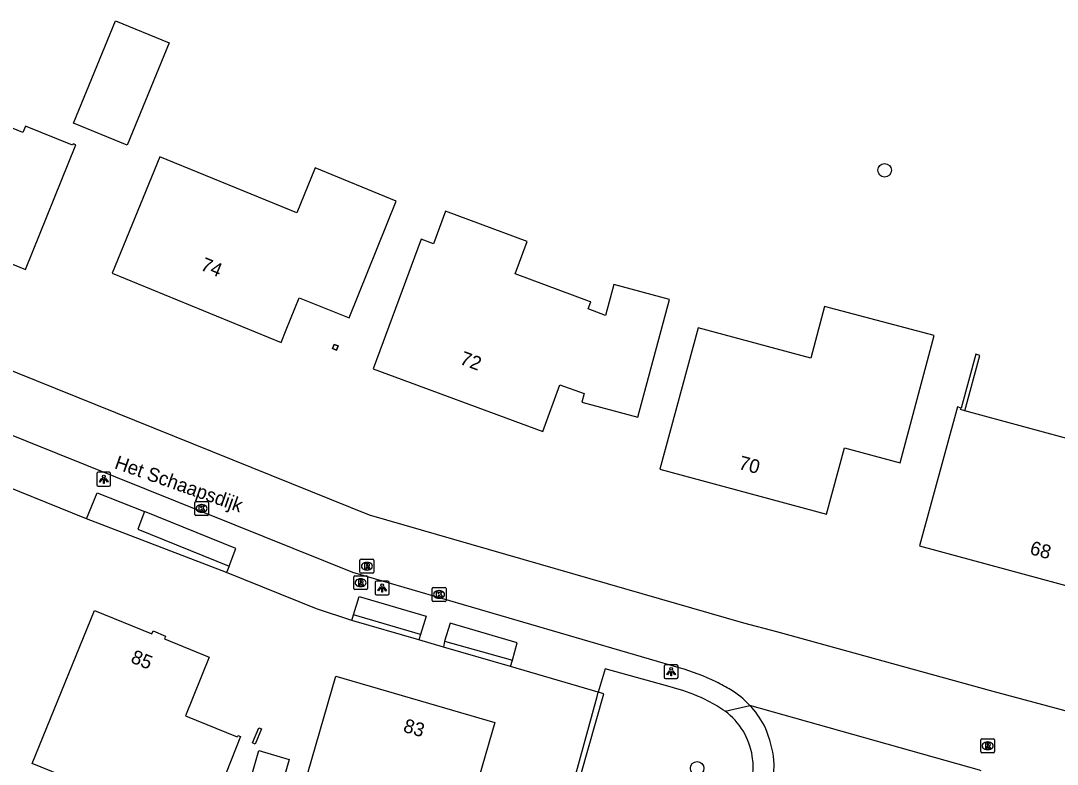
# Model space of a CAD drawing. Extents: x 156414 to 157775, y 382335 to 383765.
# Drawn here: x 156709.9 to 156784.8, y 382999.4 to 383053.2 of the extents above; entities that cross this region are included whole.
import ezdxf

# ---------------------------------------------------------------- set-up
doc = ezdxf.new("R2010")
doc.units = 0
for name, color, linetype in [('IMGEO_Boom', 7, 'Continuous'), ('IMGEO_Groenvoorziening', 7, 'Continuous'), ('IMGEO_Haag', 7, 'Continuous'), ('IMGEO_Kolk', 7, 'Continuous'), ('IMGEO_Lichtpunt', 7, 'Continuous'), ('IMGEO_Muur', 7, 'Continuous'), ('IMGEO_Openbare_ruimte_label', 7, 'Continuous'), ('IMGEO_Pand', 7, 'Continuous'), ('IMGEO_Pand_nummerreeks', 7, 'Continuous'), ('IMGEO_Rijbaan_lokaal_open', 7, 'Continuous'), ('IMGEO_Rioolput', 7, 'Continuous'), ('IMGEO_Voetpad_halfverhard', 7, 'Continuous'), ('IMGEO_Voetpad_open', 7, 'Continuous')]:
    doc.layers.add(name, color=color, linetype=linetype)

msp = doc.modelspace()

# ---------------------------------------------------------------- linework, layer by layer
at = {"layer": 'IMGEO_Boom'}
for centre in [(156772.338, 383042.363), (156758.781, 382999.118)]:
    msp.add_circle(centre, 0.489, dxfattribs=at)
at = {"layer": 'IMGEO_Groenvoorziening'}
for points in [[(156724.744, 383013.279), (156714.643, 383017.162)], [(156738.792, 383008.803), (156733.94, 383010.218)], [(156738.669, 383008.407), (156733.812, 383009.805)], [(156745.29, 383006.485), (156740.437, 383007.881)]]:
    msp.add_lwpolyline(points, dxfattribs=at)
at = {"layer": 'IMGEO_Haag'}
for points in [[(156749.313, 382994.91), (156748.992, 382994.997), (156751.561, 383004.299), (156751.637, 383004.612)], [(156749.313, 382994.91), (156752.029, 383004.506), (156751.637, 383004.612)]]:
    msp.add_lwpolyline(points, dxfattribs=at)
at = {"layer": 'IMGEO_Kolk'}
for p, q in [((156722.455, 383017.482), (156722.455, 383018.334)), ((156722.53, 383018.408), (156723.382, 383018.408)), ((156723.456, 383018.334), (156723.456, 383017.482)), ((156722.966, 383017.628), (156722.941, 383017.628)), ((156722.943, 383018.188), (156722.968, 383018.188)), ((156723.382, 383017.408), (156722.53, 383017.408)), ((156739.626, 383011.263), (156739.626, 383012.115)), ((156739.701, 383012.189), (156740.553, 383012.189)), ((156740.114, 383011.969), (156740.139, 383011.969)), ((156740.627, 383012.115), (156740.627, 383011.263)), ((156740.553, 383011.189), (156739.701, 383011.189)), ((156740.137, 383011.409), (156740.112, 383011.409))]:
    msp.add_line(p, q, dxfattribs=at)
for points in [[(156722.455, 383017.482), (156722.455, 383018.334)], [(156722.53, 383018.408), (156723.382, 383018.408)], [(156723.456, 383018.334), (156723.456, 383017.482)], [(156722.776, 383018.108), (156722.899, 383018.108), (156722.899, 383017.957), (156723.029, 383018.108), (156723.193, 383018.108), (156723.047, 383017.957), (156723.2, 383017.708), (156723.048, 383017.708), (156722.963, 383017.872), (156722.899, 383017.805), (156722.899, 383017.708), (156722.776, 383017.708), (156722.776, 383018.108)], [(156723.382, 383017.408), (156722.53, 383017.408)], [(156739.626, 383011.263), (156739.626, 383012.115)], [(156739.701, 383012.189), (156740.553, 383012.189)], [(156739.947, 383011.889), (156740.07, 383011.889), (156740.07, 383011.738), (156740.2, 383011.889), (156740.364, 383011.889), (156740.218, 383011.738), (156740.371, 383011.489), (156740.219, 383011.489), (156740.134, 383011.653), (156740.07, 383011.586), (156740.07, 383011.489), (156739.947, 383011.489), (156739.947, 383011.889)], [(156740.627, 383012.115), (156740.627, 383011.263)], [(156740.553, 383011.189), (156739.701, 383011.189)]]:
    msp.add_lwpolyline(points, dxfattribs=at)
for centre, start, end in [((156722.532, 383018.332), 91.55205, 178.44795), ((156722.532, 383018.332), 91.55205, 178.44795), ((156723.38, 383018.332), 1.55205, 88.44795), ((156723.38, 383018.332), 1.55205, 88.44795), ((156722.532, 383017.484), 181.55205, 268.44795), ((156722.532, 383017.484), 181.55205, 268.44795), ((156723.38, 383017.484), 271.55205, 358.44795), ((156723.38, 383017.484), 271.55205, 358.44795), ((156739.703, 383012.113), 91.55205, 178.44795), ((156739.703, 383012.113), 91.55205, 178.44795), ((156740.551, 383012.113), 1.55205, 88.44795), ((156740.551, 383012.113), 1.55205, 88.44795), ((156739.703, 383011.265), 181.55205, 268.44795), ((156739.703, 383011.265), 181.55205, 268.44795), ((156740.551, 383011.265), 271.55205, 358.44795), ((156740.551, 383011.265), 271.55205, 358.44795)]:
    msp.add_arc(centre, 0.0765, start, end, dxfattribs=at)
for centre, major_axis, ratio, start_param, end_param in [((156722.942, 383017.908), (-0.387, 0.002), 0.722429, 4.712389, 7.853982), ((156722.967, 383017.908), (-0.39, 0.002), 0.717154, 1.570796, 4.712389), ((156740.113, 383011.689), (-0.387, 0.002), 0.722429, 4.712389, 7.853982), ((156740.138, 383011.689), (-0.39, 0.002), 0.717154, 1.570796, 4.712389)]:
    msp.add_ellipse(centre, major_axis=major_axis, ratio=ratio, start_param=start_param, end_param=end_param, dxfattribs=at)
at = {"layer": 'IMGEO_Lichtpunt'}
for p, q in [((156716.281, 383020.524), (156715.473, 383020.524)), ((156716.281, 383020.524), (156715.473, 383020.524)), ((156715.379, 383020.429), (156715.379, 383019.622)), ((156715.379, 383020.429), (156715.379, 383019.622)), ((156716.375, 383019.622), (156716.375, 383020.429)), ((156716.375, 383019.622), (156716.375, 383020.429)), ((156715.473, 383019.528), (156716.281, 383019.528)), ((156715.473, 383019.528), (156716.281, 383019.528)), ((156735.512, 383012.566), (156735.512, 383011.759)), ((156735.512, 383012.566), (156735.512, 383011.759)), ((156736.414, 383012.661), (156735.606, 383012.661)), ((156736.414, 383012.661), (156735.606, 383012.661)), ((156736.508, 383011.759), (156736.508, 383012.566)), ((156736.508, 383011.759), (156736.508, 383012.566)), ((156735.606, 383011.665), (156736.414, 383011.665)), ((156735.606, 383011.665), (156736.414, 383011.665)), ((156756.404, 383006.509), (156756.404, 383005.702)), ((156756.404, 383006.509), (156756.404, 383005.702)), ((156757.306, 383006.604), (156756.498, 383006.604)), ((156757.306, 383006.604), (156756.498, 383006.604)), ((156757.4, 383005.702), (156757.4, 383006.509)), ((156757.4, 383005.702), (156757.4, 383006.509)), ((156756.498, 383005.608), (156757.306, 383005.608)), ((156756.498, 383005.608), (156757.306, 383005.608))]:
    msp.add_line(p, q, dxfattribs=at)
for points in [[(156715.753, 383020.093), (156715.792, 383020.065), (156715.604, 383019.803), (156715.566, 383019.83), (156715.753, 383020.093)], [(156715.855, 383020.045), (156715.902, 383020.045), (156715.902, 383019.723), (156715.855, 383019.723), (156715.855, 383020.045)], [(156715.965, 383020.065), (156716.003, 383020.092), (156716.19, 383019.83), (156716.151, 383019.802), (156715.965, 383020.065)], [(156735.886, 383012.23), (156735.925, 383012.202), (156735.737, 383011.94), (156735.699, 383011.967), (156735.886, 383012.23)], [(156736.098, 383012.202), (156736.136, 383012.229), (156736.323, 383011.967), (156736.284, 383011.939), (156736.098, 383012.202)], [(156735.988, 383012.182), (156736.035, 383012.182), (156736.035, 383011.86), (156735.988, 383011.86), (156735.988, 383012.182)], [(156756.778, 383006.173), (156756.817, 383006.145), (156756.629, 383005.883), (156756.591, 383005.91), (156756.778, 383006.173)], [(156756.88, 383006.125), (156756.927, 383006.125), (156756.927, 383005.803), (156756.88, 383005.803), (156756.88, 383006.125)], [(156756.99, 383006.145), (156757.028, 383006.172), (156757.215, 383005.91), (156757.176, 383005.882), (156756.99, 383006.145)]]:
    msp.add_lwpolyline(points, dxfattribs=at)
for centre in [(156715.878, 383020.227), (156736.011, 383012.364), (156756.903, 383006.307)]:
    msp.add_circle(centre, 0.0994, dxfattribs=at)
for centre, start, end in [((156715.473, 383020.429), 90, 180), ((156715.473, 383020.429), 90, 180), ((156716.281, 383020.429), 0, 90), ((156716.281, 383020.429), 0, 90), ((156715.473, 383019.622), 180, 270), ((156715.473, 383019.622), 180, 270), ((156716.281, 383019.622), 270, 0), ((156716.281, 383019.622), 270, 360), ((156735.606, 383012.566), 90, 180), ((156735.606, 383012.566), 90, 180), ((156736.414, 383012.566), 0, 90), ((156736.414, 383012.566), 0, 90), ((156735.606, 383011.759), 180, 270), ((156735.606, 383011.759), 180, 270), ((156736.414, 383011.759), 270, 0), ((156736.414, 383011.759), 270, 360), ((156756.498, 383006.509), 90, 180), ((156756.498, 383006.509), 90, 180), ((156757.306, 383006.509), 0, 90), ((156757.306, 383006.509), 0, 90), ((156756.498, 383005.702), 180, 270), ((156756.498, 383005.702), 180, 270), ((156757.306, 383005.702), 270, 0), ((156757.306, 383005.702), 270, 360)]:
    msp.add_arc(centre, 0.0946, start, end, dxfattribs=at)
at = {"layer": 'IMGEO_Muur'}
for points in [[(156732.423, 383029.48), (156732.538, 383029.773), (156732.827, 383029.659)], [(156732.827, 383029.659), (156732.71, 383029.365), (156732.423, 383029.48)], [(156778.136, 383024.976), (156779.224, 383028.979), (156778.925, 383029.06), (156777.867, 383025.171)]]:
    msp.add_lwpolyline(points, dxfattribs=at)
at = {"layer": 'IMGEO_Pand'}
for points in [[(156720.609, 383051.587), (156717.566, 383044.171), (156713.691, 383045.761), (156716.735, 383053.177), (156720.609, 383051.587)], [(156703.356, 383048.791), (156703.016, 383047.936), (156702.553, 383048.126), (156699.3, 383040.169), (156705.776, 383037.52), (156705.61, 383037.069), (156710.226, 383035.19), (156713.868, 383044.198), (156713.674, 383044.276), (156713.632, 383044.174), (156710.224, 383045.549), (156710.041, 383045.098), (156706.776, 383046.422), (156707.009, 383047.318)], [(156729.08, 383030.828), (156730.017, 383033.147), (156733.63, 383031.688), (156737.034, 383040.128), (156731.17, 383042.54), (156729.836, 383039.283), (156719.935, 383043.34), (156716.484, 383034.92), (156728.709, 383029.91), (156729.08, 383030.828)], [(156750.995, 383032.885), (156745.621, 383034.873), (156746.489, 383037.218), (156740.599, 383039.397), (156739.732, 383037.053), (156738.831, 383037.386), (156735.361, 383028.007), (156747.615, 383023.473), (156748.866, 383026.852), (156750.611, 383026.213), (156750.444, 383025.595), (156754.484, 383024.504), (156756.796, 383033.023), (156752.769, 383034.108), (156752.162, 383031.869), (156750.911, 383032.34), (156751.098, 383032.847), (156750.995, 383032.885)], [(156777.867, 383025.171), (156777.597, 383025.245), (156774.87, 383015.211), (156789.792, 383011.155), (156792.522, 383021.204), (156791.489, 383021.485), (156793.756, 383029.832), (156797.268, 383028.838), (156797.62, 383028.763), (156799.074, 383036.63), (156791.818, 383038.648), (156788.306, 383025.989), (156789.04, 383025.79), (156788.084, 383022.272), (156778.136, 383024.976)], [(156775.916, 383030.407), (156767.991, 383032.515), (156766.997, 383028.778), (156758.847, 383030.98), (156756.083, 383020.747), (156768.141, 383017.489), (156769.447, 383022.287), (156773.471, 383021.217), (156775.916, 383030.407)], [(156732.538, 383029.773), (156732.423, 383029.48), (156732.71, 383029.365), (156732.827, 383029.659), (156732.538, 383029.773)], [(156778.136, 383024.976), (156777.836, 383025.058), (156777.867, 383025.171)], [(156715.215, 383010.535), (156719.36, 383008.847), (156719.444, 383009.053), (156720.352, 383008.684), (156720.267, 383008.478), (156723.508, 383007.158), (156721.781, 383002.92), (156725.526, 383001.399), (156725.566, 383001.501), (156725.762, 383001.424), (156723.019, 382994.46), (156710.709, 382999.459), (156715.215, 383010.535)], [(156730.335, 382997.766), (156732.659, 383005.769), (156744.152, 383002.436), (156742.539, 382996.852), (156748.483, 382995.108), (156747.457, 382991.623), (156743.699, 382990.764), (156740.622, 382991.679), (156741.455, 382994.516), (156730.335, 382997.766)], [(156727.085, 383002.052), (156727.279, 383001.973), (156726.83, 383000.869), (156726.636, 383000.948), (156727.085, 383002.052)], [(156726.029, 382996.697), (156727.104, 383000.402), (156729.295, 382999.766), (156728.219, 382996.061), (156726.029, 382996.697)]]:
    msp.add_lwpolyline(points, dxfattribs=at)
at = {"layer": 'IMGEO_Rijbaan_lokaal_open'}
for points in [[(156793.034, 383001.23), (156780.193, 383004.665), (156764.546, 383008.977), (156762.167, 383009.62), (156735.088, 383017.425), (156694.029, 383033.976), (156654.02, 383050.165)], [(156757.494, 383006.379), (156733.896, 383013.266), (156689.001, 383031.323), (156650.109, 383047.168)], [(156779.328, 382998.939), (156779.208, 382998.99), (156762.583, 383003.671)]]:
    msp.add_lwpolyline(points, dxfattribs=at)
for centre, radius, start, end in [((156753.062, 382990.739), 16.256, 64.07605, 74.17942), ((156752.604, 382989.911), 17.201, 59.94516, 63.90987), ((156757.354, 382998.736), 7.19, 43.33996, 57.47995), ((156757.32, 382998.719), 7.226, 29.18728, 43.25775), ((156755.201, 382998.451), 9.241, 9.64757, 24.22372), ((156757.674, 382999.263), 6.679, 286.2439, 6.33898)]:
    msp.add_arc(centre, radius, start, end, dxfattribs=at)
at = {"layer": 'IMGEO_Rioolput'}
for p, q in [((156734.406, 383013.305), (156734.406, 383014.157)), ((156734.481, 383014.231), (156735.333, 383014.231)), ((156734.894, 383014.011), (156734.919, 383014.011)), ((156735.407, 383014.157), (156735.407, 383013.305)), ((156734.026, 383013.039), (156734.878, 383013.039)), ((156735.333, 383013.231), (156734.481, 383013.231)), ((156734.917, 383013.451), (156734.892, 383013.451)), ((156733.951, 383012.113), (156733.951, 383012.965)), ((156734.462, 383012.259), (156734.437, 383012.259)), ((156734.439, 383012.819), (156734.464, 383012.819)), ((156734.952, 383012.965), (156734.952, 383012.113)), ((156734.878, 383012.039), (156734.026, 383012.039)), ((156779.287, 383000.321), (156779.287, 383001.173)), ((156779.362, 383001.247), (156780.214, 383001.247)), ((156779.775, 383001.027), (156779.8, 383001.027)), ((156780.288, 383001.173), (156780.288, 383000.321)), ((156780.214, 383000.247), (156779.362, 383000.247)), ((156779.798, 383000.467), (156779.773, 383000.467))]:
    msp.add_line(p, q, dxfattribs=at)
for points in [[(156734.406, 383013.305), (156734.406, 383014.157)], [(156734.481, 383014.231), (156735.333, 383014.231)], [(156734.995, 383013.929), (156734.743, 383013.931), (156734.743, 383013.531)], [(156734.921, 383013.85), (156734.867, 383013.85), (156734.867, 383013.769)], [(156734.867, 383013.769), (156734.919, 383013.769)], [(156735.407, 383014.157), (156735.407, 383013.305)], [(156734.026, 383013.039), (156734.878, 383013.039)], [(156735.333, 383013.231), (156734.481, 383013.231)], [(156734.743, 383013.531), (156734.867, 383013.531), (156734.867, 383013.693), (156734.878, 383013.693)], [(156734.925, 383013.664), (156734.996, 383013.531), (156735.136, 383013.531), (156735.071, 383013.657)], [(156733.951, 383012.113), (156733.951, 383012.965)], [(156734.54, 383012.737), (156734.288, 383012.739), (156734.288, 383012.339)], [(156734.288, 383012.339), (156734.412, 383012.339), (156734.412, 383012.501), (156734.423, 383012.501)], [(156734.466, 383012.658), (156734.412, 383012.658), (156734.412, 383012.577)], [(156734.412, 383012.577), (156734.464, 383012.577)], [(156734.47, 383012.472), (156734.541, 383012.339), (156734.681, 383012.339), (156734.616, 383012.465)], [(156734.952, 383012.965), (156734.952, 383012.113)], [(156734.878, 383012.039), (156734.026, 383012.039)], [(156779.287, 383000.321), (156779.287, 383001.173)], [(156779.362, 383001.247), (156780.214, 383001.247)], [(156780.288, 383001.173), (156780.288, 383000.321)], [(156780.214, 383000.247), (156779.362, 383000.247)], [(156779.876, 383000.945), (156779.624, 383000.947), (156779.624, 383000.547)], [(156779.624, 383000.547), (156779.748, 383000.547), (156779.748, 383000.709), (156779.759, 383000.709)], [(156779.802, 383000.866), (156779.748, 383000.866), (156779.748, 383000.785)], [(156779.748, 383000.785), (156779.8, 383000.785)], [(156779.806, 383000.68), (156779.877, 383000.547), (156780.017, 383000.547), (156779.952, 383000.673)]]:
    msp.add_lwpolyline(points, dxfattribs=at)
for centre, radius, start, end in [((156734.483, 383014.155), 0.0765, 91.55205, 178.44795), ((156734.483, 383014.155), 0.0765, 91.55205, 178.44795), ((156734.903, 383013.958), 0.19, 274.7715, 282.96867), ((156734.927, 383013.754), 0.0964, 77.00612, 93.18647), ((156734.941, 383013.811), 0.0378, 276.66336, 79.67722), ((156734.994, 383013.819), 0.109, 350.36119, 89.41601), ((156734.992, 383013.819), 0.112, 277.58423, 350.98172), ((156735.331, 383014.155), 0.0765, 1.55205, 88.44795), ((156735.331, 383014.155), 0.0765, 1.55205, 88.44795), ((156734.028, 383012.963), 0.0765, 91.55205, 178.44795), ((156734.028, 383012.963), 0.0765, 91.55205, 178.44795), ((156734.483, 383013.307), 0.0765, 181.55205, 268.44795), ((156734.483, 383013.307), 0.0765, 181.55205, 268.44795), ((156734.877, 383013.64), 0.0533, 26.02933, 88.69889), ((156734.876, 383012.963), 0.0765, 1.55205, 88.44795), ((156734.876, 383012.963), 0.0765, 1.55205, 88.44795), ((156734.976, 383013.604), 0.108, 29.51342, 73.79051), ((156735.331, 383013.307), 0.0765, 271.55205, 358.44795), ((156735.331, 383013.307), 0.0765, 271.55205, 358.44795), ((156734.422, 383012.448), 0.0533, 26.02933, 88.69889), ((156734.448, 383012.766), 0.19, 274.7715, 282.96867), ((156734.472, 383012.562), 0.0964, 77.00612, 93.18647), ((156734.486, 383012.619), 0.0378, 276.66336, 79.67722), ((156734.539, 383012.627), 0.109, 350.36119, 89.41601), ((156734.537, 383012.627), 0.112, 277.58423, 350.98172), ((156734.521, 383012.412), 0.108, 29.51342, 73.79051), ((156734.028, 383012.115), 0.0765, 181.55205, 268.44795), ((156734.028, 383012.115), 0.0765, 181.55205, 268.44795), ((156734.876, 383012.115), 0.0765, 271.55205, 358.44795), ((156734.876, 383012.115), 0.0765, 271.55205, 358.44795), ((156779.364, 383001.171), 0.0765, 91.55205, 178.44795), ((156779.364, 383001.171), 0.0765, 91.55205, 178.44795), ((156780.212, 383001.171), 0.0765, 1.55205, 88.44795), ((156780.212, 383001.171), 0.0765, 1.55205, 88.44795), ((156779.364, 383000.323), 0.0765, 181.55205, 268.44795), ((156779.364, 383000.323), 0.0765, 181.55205, 268.44795), ((156779.758, 383000.656), 0.0533, 26.02933, 88.69889), ((156779.784, 383000.974), 0.19, 274.7715, 282.96867), ((156779.808, 383000.77), 0.0964, 77.00612, 93.18647), ((156779.822, 383000.827), 0.0378, 276.66336, 79.67722), ((156779.875, 383000.835), 0.109, 350.36119, 89.41601), ((156779.873, 383000.835), 0.112, 277.58423, 350.98172), ((156779.857, 383000.62), 0.108, 29.51342, 73.79051), ((156780.212, 383000.323), 0.0765, 271.55205, 358.44795), ((156780.212, 383000.323), 0.0765, 271.55205, 358.44795)]:
    msp.add_arc(centre, radius, start, end, dxfattribs=at)
for centre, major_axis, ratio, start_param, end_param in [((156734.893, 383013.731), (-0.387, 0.002), 0.722429, 4.712389, 7.853982), ((156734.918, 383013.731), (-0.39, 0.002), 0.717154, 1.570796, 4.712389), ((156734.438, 383012.539), (-0.387, 0.002), 0.722429, 4.712389, 7.853982), ((156734.463, 383012.539), (-0.39, 0.002), 0.717154, 1.570796, 4.712389), ((156779.774, 383000.747), (-0.387, 0.002), 0.722429, 4.712389, 7.853982), ((156779.799, 383000.747), (-0.39, 0.002), 0.717154, 1.570796, 4.712389)]:
    msp.add_ellipse(centre, major_axis=major_axis, ratio=ratio, start_param=start_param, end_param=end_param, dxfattribs=at)
at = {"layer": 'IMGEO_Voetpad_halfverhard'}
for points in [[(156718.83, 383017.694), (156718.351, 383016.41), (156724.941, 383013.742)], [(156740.514, 383008.303), (156745.425, 383006.928)]]:
    msp.add_lwpolyline(points, dxfattribs=at)
at = {"layer": 'IMGEO_Voetpad_open'}
for points in [[(156714.643, 383017.162), (156706.878, 383020.301)], [(156714.643, 383017.162), (156715.395, 383019.036), (156718.83, 383017.694)], [(156724.941, 383013.742), (156725.422, 383015.014), (156718.83, 383017.694)], [(156724.941, 383013.742), (156724.744, 383013.279)], [(156733.812, 383009.805), (156731.259, 383010.651), (156724.744, 383013.279)], [(156733.94, 383010.218), (156734.35, 383011.541), (156739.2, 383010.121), (156738.792, 383008.803)], [(156733.812, 383009.805), (156733.94, 383010.218)], [(156745.425, 383006.928), (156745.771, 383008.187), (156740.922, 383009.613), (156740.514, 383008.303)], [(156738.792, 383008.803), (156738.669, 383008.407)], [(156740.437, 383007.881), (156738.669, 383008.407)], [(156740.514, 383008.303), (156740.437, 383007.881)], [(156745.29, 383006.485), (156745.425, 383006.928)], [(156751.637, 383004.612), (156745.29, 383006.485)], [(156757.474, 383004.813), (156756.674, 383005.046), (156752.14, 383006.32), (156751.637, 383004.612)], [(156760.8, 383003.254), (156762.583, 383003.671)]]:
    msp.add_lwpolyline(points, dxfattribs=at)
for centre, radius, start, end in [((156754.313, 382993.742), 11.514, 62.78561, 74.06302), ((156754.191, 382993.536), 11.753, 55.78241, 62.71854), ((156757.815, 382999.222), 5.016, 8.92009, 53.48783), ((156757.748, 382999.227), 5.082, 282.0522, 8.7455)]:
    msp.add_arc(centre, radius, start, end, dxfattribs=at)

# ---------------------------------------------------------------- texts
at = {"layer": 'IMGEO_Openbare_ruimte_label'}
msp.add_text('Het Schaapsdijk', height=1, rotation=340.60447, dxfattribs=at).set_placement((156716.592, 383020.826))
at = {"layer": 'IMGEO_Pand_nummerreeks'}
for s, rotation, p in [('74', 337.70415, (156722.806, 383035.177)), ('72', 339.50409, (156741.559, 383028.375)), ('70', 344.87964, (156761.723, 383020.777)), ('68', 344.7937, (156782.775, 383014.617)), ('85', 337.83799, (156717.765, 383006.798)), ('83', 343.6306, (156737.472, 383001.773))]:
    msp.add_text(s, height=1, rotation=rotation, dxfattribs=at).set_placement(p)

doc.saveas('drawing.dxf')
